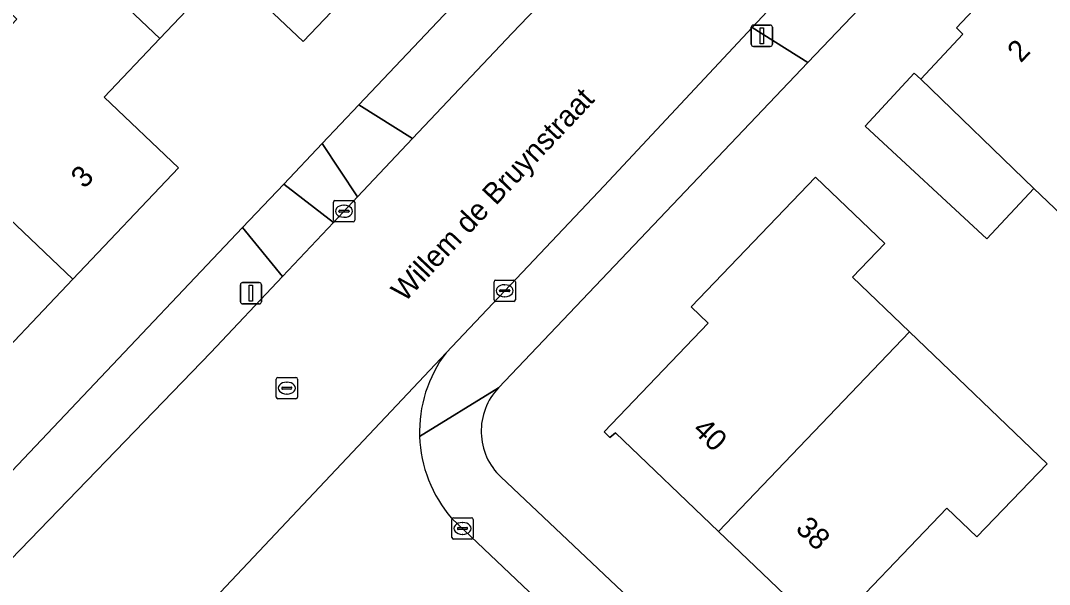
# Model space of a CAD drawing. Extents: x 160030 to 160839, y 385325 to 386450.
# Drawn here: x 160556.64 to 160604.99, y 385430.95 to 385457.44 of the extents above; entities that cross this region are included whole.
import ezdxf

# ---------------------------------------------------------------- set-up
doc = ezdxf.new("R2010")
doc.units = 0
for name, color, linetype in [('IMGEO_Erf', 7, 'Continuous'), ('IMGEO_Kolk', 7, 'Continuous'), ('IMGEO_Lichtmast', 7, 'Continuous'), ('IMGEO_Openbare_ruimte_label', 7, 'Continuous'), ('IMGEO_Pand', 7, 'Continuous'), ('IMGEO_Pand_nummerreeks', 7, 'Continuous'), ('IMGEO_Rijbaan_lokaal_gesloten', 7, 'Continuous'), ('IMGEO_Rioolput', 7, 'Continuous'), ('IMGEO_Voetpad_open', 7, 'Continuous')]:
    doc.layers.add(name, color=color, linetype=linetype)

msp = doc.modelspace()

# ---------------------------------------------------------------- linework, layer by layer
at = {"layer": 'IMGEO_Erf'}
for points in [[(160552.049, 385431.87), (160567.072, 385447.724), (160569.002, 385449.76), (160570.806, 385451.664), (160572.534, 385453.488), (160583.078, 385464.616), (160587.016, 385468.771), (160598.13, 385480.5), (160602.036, 385484.619), (160612.601, 385495.769)], [(160627.873, 385491.477), (160597.731, 385459.782), (160593.634, 385455.473), (160579.098, 385440.188)], [(160574.53, 385461.306), (160569.921, 385456.453), (160566.301, 385459.891), (160563.18, 385456.605), (160560.558, 385453.844), (160564.063, 385450.515), (160559.097, 385445.287), (160554.394, 385440.335), (160550.882, 385443.67), (160549.607, 385442.328), (160545.629, 385446.106), (160551.607, 385452.399), (160553.42, 385450.68), (160555.869, 385453.257), (160554.057, 385454.978), (160556.462, 385457.509)], [(160579.209, 385435.998), (160609.458, 385407.42)]]:
    msp.add_lwpolyline(points, dxfattribs=at)
for points in [[(160613.636, 385440.663), (160616.042, 385438.403), (160610.667, 385432.748), (160607.861, 385435.414), (160605.462, 385437.694), (160610.808, 385443.32), (160604.25, 385449.553), (160602.047, 385447.185), (160596.323, 385452.479), (160598.631, 385454.974), (160598.94, 385454.689), (160600.925, 385456.808), (160600.618, 385457.095), (160603.238, 385459.892), (160602.864, 385460.242), (160605.38, 385462.929), (160608.263, 385466.007), (160608.712, 385465.586), (160610.961, 385467.987), (160614.61, 385464.569), (160619.651, 385459.848), (160614.462, 385454.307), (160610.082, 385449.631), (160616.421, 385443.606)], [(160597.246, 385446.965), (160595.729, 385445.381), (160598.413, 385442.811), (160604.879, 385436.622), (160601.583, 385433.179), (160600.164, 385434.536), (160594.253, 385428.361), (160594.039, 385428.538), (160594.283, 385428.81), (160589.442, 385433.444), (160584.6, 385438.079), (160584.333, 385437.847), (160584.065, 385438.124), (160588.949, 385443.226), (160588.154, 385443.987), (160593.99, 385450.083)]]:
    msp.add_lwpolyline(points, close=True, dxfattribs=at)
msp.add_arc((160581.239, 385438.148), 2.957, 136.3905, 226.6445, dxfattribs=at)
at = {"layer": 'IMGEO_Kolk'}
for p, q in [((160571.336, 385448.056), (160571.336, 385448.908)), ((160571.411, 385448.982), (160572.263, 385448.982)), ((160572.337, 385448.908), (160572.337, 385448.056)), ((160571.595, 385448.476), (160571.595, 385448.488)), ((160572.033, 385448.439), (160571.635, 385448.439)), ((160571.638, 385448.525), (160572.036, 385448.525)), ((160571.824, 385448.762), (160571.849, 385448.762)), ((160572.079, 385448.488), (160572.079, 385448.476)), ((160572.263, 385447.982), (160571.411, 385447.982)), ((160571.847, 385448.202), (160571.822, 385448.202)), ((160578.888, 385444.321), (160578.888, 385445.173)), ((160578.963, 385445.247), (160579.815, 385445.247)), ((160579.376, 385445.027), (160579.401, 385445.027)), ((160579.889, 385445.173), (160579.889, 385444.321)), ((160579.147, 385444.741), (160579.147, 385444.753)), ((160579.585, 385444.704), (160579.187, 385444.704)), ((160579.19, 385444.79), (160579.588, 385444.79)), ((160579.631, 385444.753), (160579.631, 385444.741)), ((160579.815, 385444.247), (160578.963, 385444.247)), ((160579.399, 385444.467), (160579.374, 385444.467)), ((160576.904, 385433.153), (160576.904, 385434.005)), ((160576.979, 385434.079), (160577.831, 385434.079)), ((160577.392, 385433.859), (160577.417, 385433.859)), ((160577.905, 385434.005), (160577.905, 385433.153)), ((160577.163, 385433.573), (160577.163, 385433.585)), ((160577.601, 385433.536), (160577.203, 385433.536)), ((160577.206, 385433.622), (160577.604, 385433.622)), ((160577.647, 385433.585), (160577.647, 385433.573)), ((160577.831, 385433.079), (160576.979, 385433.079)), ((160577.415, 385433.299), (160577.39, 385433.299))]:
    msp.add_line(p, q, dxfattribs=at)
for points in [[(160571.336, 385448.056), (160571.336, 385448.908)], [(160571.411, 385448.982), (160572.263, 385448.982)], [(160572.337, 385448.908), (160572.337, 385448.056)], [(160572.263, 385447.982), (160571.411, 385447.982)], [(160578.888, 385444.321), (160578.888, 385445.173)], [(160578.963, 385445.247), (160579.815, 385445.247)], [(160579.889, 385445.173), (160579.889, 385444.321)], [(160579.815, 385444.247), (160578.963, 385444.247)], [(160576.904, 385433.153), (160576.904, 385434.005)], [(160576.979, 385434.079), (160577.831, 385434.079)], [(160577.905, 385434.005), (160577.905, 385433.153)], [(160577.831, 385433.079), (160576.979, 385433.079)]]:
    msp.add_lwpolyline(points, dxfattribs=at)
for centre, radius, start, end in [((160571.413, 385448.906), 0.0765, 91.552, 178.448), ((160571.413, 385448.906), 0.0765, 91.552, 178.448), ((160572.261, 385448.906), 0.0765, 1.552, 88.448), ((160572.261, 385448.906), 0.0765, 1.552, 88.448), ((160571.635, 385448.485), 0.0403, 85.8775, 175.7526), ((160571.632, 385448.475), 0.0366, 178.938, 274.7102), ((160572.036, 385448.482), 0.043, 264.8664, 352.4533), ((160572.04, 385448.487), 0.0386, 1.7309, 96.639), ((160571.413, 385448.058), 0.0765, 181.552, 268.448), ((160571.413, 385448.058), 0.0765, 181.552, 268.448), ((160572.261, 385448.058), 0.0765, 271.552, 358.448), ((160572.261, 385448.058), 0.0765, 271.552, 358.448), ((160578.965, 385445.171), 0.0765, 91.552, 178.448), ((160578.965, 385445.171), 0.0765, 91.552, 178.448), ((160579.813, 385445.171), 0.0765, 1.552, 88.448), ((160579.813, 385445.171), 0.0765, 1.552, 88.448), ((160579.187, 385444.75), 0.0403, 85.8775, 175.7526), ((160579.184, 385444.74), 0.0366, 178.938, 274.7102), ((160579.588, 385444.747), 0.043, 264.8664, 352.4533), ((160579.592, 385444.752), 0.0386, 1.7309, 96.639), ((160578.965, 385444.323), 0.0765, 181.552, 268.448), ((160578.965, 385444.323), 0.0765, 181.552, 268.448), ((160579.813, 385444.323), 0.0765, 271.552, 358.448), ((160579.813, 385444.323), 0.0765, 271.552, 358.448), ((160576.981, 385434.003), 0.0765, 91.552, 178.448), ((160576.981, 385434.003), 0.0765, 91.552, 178.448), ((160577.829, 385434.003), 0.0765, 1.552, 88.448), ((160577.829, 385434.003), 0.0765, 1.552, 88.448), ((160577.203, 385433.582), 0.0403, 85.8775, 175.7526), ((160577.2, 385433.572), 0.0366, 178.938, 274.7102), ((160577.604, 385433.579), 0.043, 264.8664, 352.4533), ((160577.608, 385433.584), 0.0386, 1.7309, 96.639), ((160576.981, 385433.155), 0.0765, 181.552, 268.448), ((160576.981, 385433.155), 0.0765, 181.552, 268.448), ((160577.829, 385433.155), 0.0765, 271.552, 358.448), ((160577.829, 385433.155), 0.0765, 271.552, 358.448)]:
    msp.add_arc(centre, radius, start, end, dxfattribs=at)
for centre, major_axis, ratio, start_param, end_param in [((160571.823, 385448.482), (-0.387, 0.002), 0.722429, 4.712389, 7.853982), ((160571.848, 385448.482), (-0.39, 0.002), 0.717154, 1.570796, 4.712389), ((160579.375, 385444.747), (-0.387, 0.002), 0.722429, 4.712389, 7.853982), ((160579.4, 385444.747), (-0.39, 0.002), 0.717154, 1.570796, 4.712389), ((160577.391, 385433.579), (-0.387, 0.002), 0.722429, 4.712389, 7.853982), ((160577.416, 385433.579), (-0.39, 0.002), 0.717154, 1.570796, 4.712389)]:
    msp.add_ellipse(centre, major_axis=major_axis, ratio=ratio, start_param=start_param, end_param=end_param, dxfattribs=at)
at = {"layer": 'IMGEO_Lichtmast'}
for p, q in [((160590.978, 385456.326), (160590.978, 385457.126)), ((160590.978, 385457.126), (160590.978, 385456.326)), ((160591.078, 385457.226), (160591.868, 385457.226)), ((160591.868, 385457.226), (160591.078, 385457.226)), ((160591.968, 385457.126), (160591.968, 385456.326)), ((160591.968, 385456.326), (160591.968, 385457.126)), ((160591.868, 385456.226), (160591.078, 385456.226)), ((160591.078, 385456.226), (160591.868, 385456.226)), ((160566.966, 385444.227), (160566.966, 385445.027)), ((160566.966, 385445.027), (160566.966, 385444.227)), ((160567.066, 385445.127), (160567.856, 385445.127)), ((160567.856, 385445.127), (160567.066, 385445.127)), ((160567.956, 385445.027), (160567.956, 385444.227)), ((160567.956, 385444.227), (160567.956, 385445.027)), ((160567.856, 385444.127), (160567.066, 385444.127)), ((160567.066, 385444.127), (160567.856, 385444.127))]:
    msp.add_line(p, q, dxfattribs=at)
for points in [[(160591.398, 385457.101), (160591.548, 385457.101), (160591.548, 385456.351), (160591.398, 385456.351), (160591.398, 385457.101)], [(160567.386, 385445.002), (160567.536, 385445.002), (160567.536, 385444.252), (160567.386, 385444.252), (160567.386, 385445.002)]]:
    msp.add_lwpolyline(points, dxfattribs=at)
for centre, start, end in [((160591.078, 385457.126), 90, 180), ((160591.078, 385457.126), 90, 180), ((160591.868, 385457.126), 0, 90), ((160591.868, 385457.126), 360, 90), ((160591.078, 385456.326), 180, 270), ((160591.078, 385456.326), 180, 270), ((160591.868, 385456.326), 270, 0), ((160591.868, 385456.326), 270, 0), ((160567.066, 385445.027), 90, 180), ((160567.066, 385445.027), 90, 180), ((160567.856, 385445.027), 0, 90), ((160567.856, 385445.027), 360, 90), ((160567.066, 385444.227), 180, 270), ((160567.066, 385444.227), 180, 270), ((160567.856, 385444.227), 270, 0), ((160567.856, 385444.227), 270, 0)]:
    msp.add_arc(centre, 0.1, start, end, dxfattribs=at)
at = {"layer": 'IMGEO_Pand'}
for points in [[(160565.925, 385469.482), (160563.813, 385467.258), (160561.3, 385464.612), (160560.417, 385465.451), (160558.019, 385462.927), (160557.31, 385462.18), (160563.18, 385456.605), (160566.301, 385459.891), (160569.921, 385456.453), (160574.53, 385461.306)], [(160614.462, 385454.307), (160605.38, 385462.929), (160602.864, 385460.242), (160603.238, 385459.892), (160600.618, 385457.095), (160600.925, 385456.808), (160598.94, 385454.689), (160604.25, 385449.553), (160610.808, 385443.32), (160613.181, 385441.091), (160613.636, 385440.663), (160616.421, 385443.606), (160610.082, 385449.631)], [(160556.462, 385457.509), (160554.057, 385454.978), (160555.869, 385453.257), (160553.42, 385450.68), (160559.097, 385445.287), (160564.063, 385450.515), (160560.558, 385453.844), (160563.18, 385456.605), (160557.31, 385462.18), (160554.575, 385459.301)], [(160598.94, 385454.689), (160598.631, 385454.974), (160596.323, 385452.479), (160602.047, 385447.185), (160604.25, 385449.553)], [(160553.42, 385450.68), (160551.607, 385452.399), (160545.629, 385446.106), (160549.607, 385442.328), (160550.882, 385443.67), (160554.394, 385440.335), (160559.097, 385445.287)], [(160598.413, 385442.811), (160595.729, 385445.381), (160597.246, 385446.965), (160593.99, 385450.083), (160588.154, 385443.987), (160588.949, 385443.226), (160584.065, 385438.124), (160584.333, 385437.847), (160584.6, 385438.079), (160589.442, 385433.444)], [(160589.442, 385433.444), (160594.283, 385428.81), (160594.039, 385428.538), (160594.253, 385428.361), (160600.164, 385434.536), (160601.583, 385433.179), (160604.879, 385436.622), (160598.413, 385442.811)]]:
    msp.add_lwpolyline(points, close=True, dxfattribs=at)
at = {"layer": 'IMGEO_Rijbaan_lokaal_gesloten'}
for points in [[(160636.886, 385517.029), (160636.727, 385516.848), (160636.604, 385516.708), (160636.496, 385516.585), (160620.664, 385500), (160619.931, 385499.217), (160614.612, 385493.536), (160611.8, 385490.533), (160604.697, 385483.047), (160599.93, 385478.023), (160594.428, 385472.224), (160589.589, 385467.158), (160584.935, 385462.288), (160579.735, 385456.844), (160575.061, 385451.895), (160572.471, 385449.152), (160571.34, 385447.956), (160568.941, 385445.415), (160565.572, 385441.848), (160555.262, 385431.199), (160554.022, 385429.749)], [(160558.265, 385422.607), (160564.214, 385428.662), (160576.631, 385441.837), (160584.057, 385449.675), (160591.025, 385457.115), (160595.802, 385462.217), (160605.761, 385472.666), (160610.371, 385477.516), (160623.258, 385491.075), (160628.702, 385496.816), (160631.72, 385500), (160632.949, 385501.304), (160642.771, 385511.714)]]:
    msp.add_lwpolyline(points, dxfattribs=at)
at = {"layer": 'IMGEO_Rioolput'}
for p, q in [((160568.723, 385440.672), (160569.575, 385440.672)), ((160568.648, 385439.746), (160568.648, 385440.598)), ((160568.907, 385440.166), (160568.907, 385440.178)), ((160569.345, 385440.129), (160568.947, 385440.129)), ((160568.95, 385440.215), (160569.348, 385440.215)), ((160569.136, 385440.452), (160569.161, 385440.452)), ((160569.391, 385440.178), (160569.391, 385440.166)), ((160569.649, 385440.598), (160569.649, 385439.746)), ((160569.575, 385439.672), (160568.723, 385439.672)), ((160569.159, 385439.892), (160569.134, 385439.892))]:
    msp.add_line(p, q, dxfattribs=at)
for points in [[(160568.723, 385440.672), (160569.575, 385440.672)], [(160568.648, 385439.746), (160568.648, 385440.598)], [(160569.649, 385440.598), (160569.649, 385439.746)], [(160569.575, 385439.672), (160568.723, 385439.672)]]:
    msp.add_lwpolyline(points, dxfattribs=at)
for centre, radius, start, end in [((160568.725, 385440.596), 0.0765, 91.552, 178.448), ((160568.725, 385440.596), 0.0765, 91.552, 178.448), ((160569.573, 385440.596), 0.0765, 1.552, 88.448), ((160569.573, 385440.596), 0.0765, 1.552, 88.448), ((160568.947, 385440.175), 0.0403, 85.8775, 175.7526), ((160568.944, 385440.165), 0.0366, 178.938, 274.7102), ((160569.348, 385440.172), 0.043, 264.8664, 352.4533), ((160569.352, 385440.177), 0.0386, 1.7309, 96.639), ((160568.725, 385439.748), 0.0765, 181.552, 268.448), ((160568.725, 385439.748), 0.0765, 181.552, 268.448), ((160569.573, 385439.748), 0.0765, 271.552, 358.448), ((160569.573, 385439.748), 0.0765, 271.552, 358.448)]:
    msp.add_arc(centre, radius, start, end, dxfattribs=at)
for centre, major_axis, ratio, start_param, end_param in [((160569.135, 385440.172), (-0.387, 0.002), 0.722429, 4.712389, 7.853982), ((160569.16, 385440.172), (-0.39, 0.002), 0.717154, 1.570796, 4.712389)]:
    msp.add_ellipse(centre, major_axis=major_axis, ratio=ratio, start_param=start_param, end_param=end_param, dxfattribs=at)
at = {"layer": 'IMGEO_Voetpad_open'}
for points in [[(160572.534, 385453.488), (160575.061, 385451.895), (160579.735, 385456.844), (160584.935, 385462.288), (160583.078, 385464.616)], [(160593.634, 385455.473), (160597.731, 385459.782), (160595.802, 385462.217), (160591.025, 385457.115)], [(160572.534, 385453.488), (160570.806, 385451.664), (160572.471, 385449.152), (160575.061, 385451.895)], [(160569.002, 385449.76), (160571.34, 385447.956), (160572.471, 385449.152), (160570.806, 385451.664)], [(160567.072, 385447.724), (160568.941, 385445.415), (160571.34, 385447.956), (160569.002, 385449.76)], [(160565.572, 385441.848), (160568.941, 385445.415), (160567.072, 385447.724), (160552.049, 385431.87), (160554.022, 385429.749), (160555.262, 385431.199)]]:
    msp.add_lwpolyline(points, close=True, dxfattribs=at)
for points in [[(160593.634, 385455.473), (160591.025, 385457.115), (160584.057, 385449.675), (160576.631, 385441.837)], [(160575.389, 385437.905), (160579.098, 385440.188), (160593.634, 385455.473)], [(160576.631, 385441.837), (160564.214, 385428.662)], [(160579.098, 385440.188), (160575.389, 385437.905)], [(160603.051, 385377.093), (160608.712, 385403.89), (160609.458, 385407.42), (160579.209, 385435.998)], [(160576.89, 385434.065), (160584.79, 385426.581), (160589.807, 385421.888), (160590.149, 385422.252), (160595.779, 385416.986), (160595.437, 385416.622), (160596.057, 385416.042), (160597.903, 385414.151)], [(160597.903, 385414.151), (160596.057, 385416.042), (160595.437, 385416.622), (160589.807, 385421.888), (160584.79, 385426.581), (160576.89, 385434.065)]]:
    msp.add_lwpolyline(points, dxfattribs=at)
for centre, radius, start, end in [((160581.578, 385438.112), 6.193, 143.024, 181.9165), ((160581.578, 385438.112), 6.193, 143.024, 181.9165), ((160581.239, 385438.148), 2.957, 136.3905, 226.6445), ((160581.583, 385438.113), 6.197, 181.9202, 220.7794), ((160581.583, 385438.113), 6.197, 181.9202, 220.7794)]:
    msp.add_arc(centre, radius, start, end, dxfattribs=at)

# ---------------------------------------------------------------- texts
at = {"layer": 'IMGEO_Openbare_ruimte_label'}
msp.add_text('Willem de Bruynstraat', height=1, rotation=46.7014, dxfattribs=at).set_placement((160574.688, 385444.174))
at = {"layer": 'IMGEO_Pand_nummerreeks'}
for s, rotation, p in [('2', 46.8737, (160603.641, 385455.419)), ('3', 46.4747, (160559.629, 385449.506)), ('40', 316.2514, (160588.168, 385438.152)), ('38', 316.2514, (160593.01, 385433.517))]:
    msp.add_text(s, height=1, rotation=rotation, dxfattribs=at).set_placement(p)

doc.saveas('drawing.dxf')
